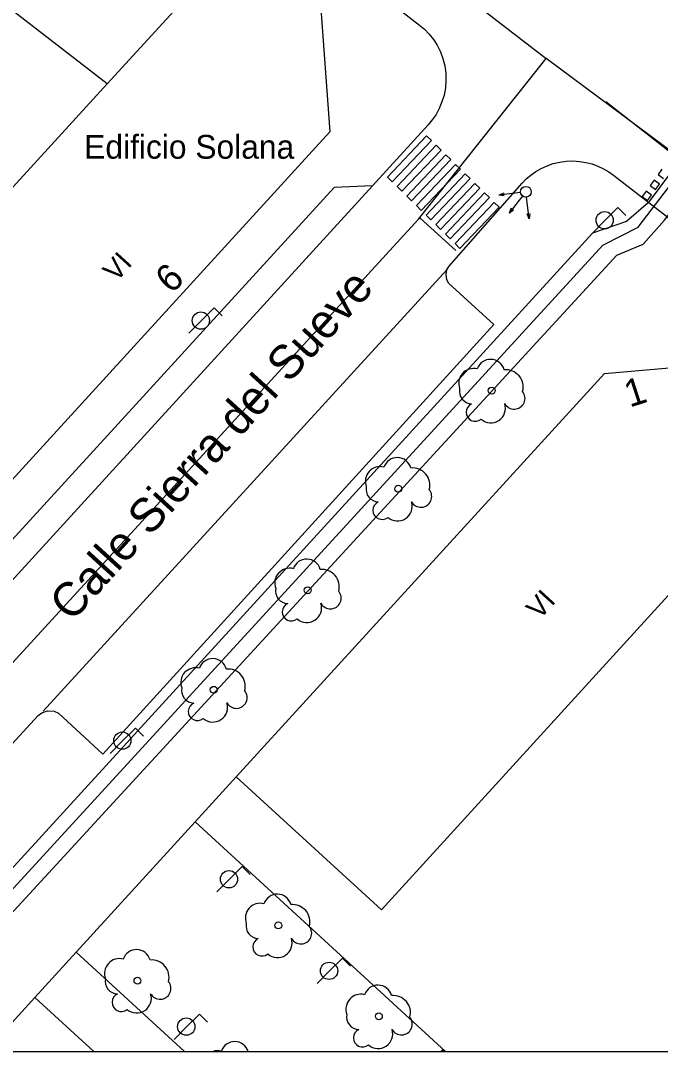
# Model space of a CAD drawing. Extents: x 282771 to 285132, y 4823109 to 4825496.
# Drawn here: x 283324.3 to 283371.5, y 4823109 to 4823184.9 of the extents above; entities that cross this region are included whole.
import ezdxf

# ---------------------------------------------------------------- set-up
doc = ezdxf.new("R2010")
doc.units = 0
for name, color, linetype in [('ACERA-BORDILLO', 7, 'Continuous'), ('ACERA-INTERIOR', 7, 'Continuous'), ('ARBOL', 7, 'Continuous'), ('CALLE-EJE', 7, 'Continuous'), ('CALLE-TEXTO', 7, 'Continuous'), ('CARRIL-BICI-AREA', 7, 'Continuous'), ('CARRIL-BICI-EJE', 7, 'Continuous'), ('Default', 7, 'Continuous'), ('EDIFICIO', 7, 'Continuous'), ('FAROLA', 7, 'Continuous'), ('MEDIANERA', 7, 'Continuous'), ('NUM-LOCAL', 7, 'Continuous'), ('PASO-PEATONES', 7, 'Continuous'), ('SEMAFORO', 7, 'Continuous'), ('SENAL-VIARIA', 7, 'Continuous'), ('TXT-ALTURA-EDIFICIO', 7, 'Continuous'), ('TXT-EDIFICIOS', 7, 'Continuous')]:
    doc.layers.add(name, color=color, linetype=linetype)

msp = doc.modelspace()

# ---------------------------------------------------------------- linework, layer by layer
at = {"layer": 'ACERA-BORDILLO'}
for points in [[(283292.651, 4823231.801), (283353.764, 4823184.587), (283354.121, 4823184.283), (283354.46, 4823183.934), (283354.773, 4823183.541), (283355.052, 4823183.105), (283355.289, 4823182.633), (283355.477, 4823182.129), (283355.612, 4823181.602), (283355.689, 4823181.059), (283355.706, 4823180.512), (283355.664, 4823179.969), (283355.564, 4823179.441), (283355.411, 4823178.934), (283355.211, 4823178.458), (283354.97, 4823178.017), (283354.696, 4823177.615), (283354.396, 4823177.255), (283350.275, 4823172.75), (283347.449, 4823172.625), (283320.279, 4823142.949)], [(283318.99, 4823126.535), (283325.626, 4823133.746), (283325.904, 4823133.948), (283326.325, 4823134.083), (283326.822, 4823134.05), (283327.123, 4823133.917), (283330.393, 4823130.895), (283359.222, 4823162.53), (283355.895, 4823165.573), (283355.774, 4823165.86), (283355.715, 4823166.231), (283355.758, 4823166.56), (283355.91, 4823166.811), (283361.312, 4823172.962), (283361.616, 4823173.267), (283361.955, 4823173.552), (283362.327, 4823173.812), (283362.731, 4823174.042), (283363.163, 4823174.237), (283363.617, 4823174.392), (283364.089, 4823174.503), (283364.572, 4823174.569), (283365.058, 4823174.587), (283365.542, 4823174.558), (283366.016, 4823174.483), (283366.475, 4823174.365), (283366.912, 4823174.207), (283367.324, 4823174.015), (283367.707, 4823173.792), (283368.058, 4823173.544), (283417.189, 4823135.586)]]:
    msp.add_lwpolyline(points, dxfattribs=at)
at = {"layer": 'ACERA-INTERIOR'}
for points in [[(283337.209, 4823125.904), (283340.236, 4823129.217)], [(283328.438, 4823116.307), (283337.209, 4823125.904)], [(283337.209, 4823125.904), (283355.679, 4823109)], [(283325.395, 4823112.977), (283328.438, 4823116.307)], [(283328.438, 4823116.307), (283336.423, 4823109)]]:
    msp.add_lwpolyline(points, dxfattribs=at)
at = {"layer": 'ARBOL'}
for centre in [(283359.066, 4823157.673), (283352.186, 4823150.443), (283345.506, 4823142.963), (283338.577, 4823135.633), (283343.337, 4823118.283), (283332.957, 4823114.203), (283350.756, 4823111.583)]:
    msp.add_circle(centre, 0.255, dxfattribs=at)
for centre, radius, start, end in [((283358.996, 4823158.933), 1.038, 15.64228, 161.38435), ((283357.736, 4823158.203), 1.097, 75.4318, 200.55608), ((283360.126, 4823157.933), 1.272, 345.03273, 95.79925), ((283357.626, 4823157.633), 0.935, 168.59898, 268.13236), ((283360.736, 4823157.103), 0.797, 208.96246, 38.99103), ((283357.866, 4823156.083), 0.672, 113.73672, 309.4725), ((283359.006, 4823156.383), 1.086, 228.95447, 17.92796), ((283352.116, 4823151.703), 1.038, 15.64228, 161.38435), ((283350.856, 4823150.973), 1.097, 75.4318, 200.55608), ((283353.246, 4823150.703), 1.272, 345.03273, 95.79925), ((283350.746, 4823150.403), 0.935, 168.59898, 268.13236), ((283353.856, 4823149.873), 0.797, 208.96246, 38.99103), ((283352.126, 4823149.153), 1.086, 228.95447, 17.92796), ((283350.986, 4823148.853), 0.672, 113.73672, 309.4725), ((283345.436, 4823144.223), 1.038, 15.64228, 161.38435), ((283344.176, 4823143.493), 1.097, 75.4318, 200.55608), ((283346.566, 4823143.223), 1.272, 345.03273, 95.79925), ((283344.066, 4823142.923), 0.935, 168.59898, 268.13236), ((283347.176, 4823142.393), 0.797, 208.96246, 38.99103), ((283344.306, 4823141.373), 0.672, 113.73672, 309.4725), ((283345.446, 4823141.673), 1.086, 228.95447, 17.92796), ((283338.507, 4823136.893), 1.038, 15.64228, 161.38435), ((283337.247, 4823136.163), 1.097, 75.4318, 200.55608), ((283339.637, 4823135.893), 1.272, 345.03273, 95.79925), ((283337.137, 4823135.593), 0.935, 168.59898, 268.13236), ((283340.247, 4823135.063), 0.797, 208.96246, 38.99103), ((283337.377, 4823134.043), 0.672, 113.73672, 309.4725), ((283338.517, 4823134.343), 1.086, 228.95447, 17.92796), ((283342.007, 4823118.813), 1.097, 75.4318, 200.55608), ((283343.267, 4823119.543), 1.038, 15.64228, 161.38435), ((283344.396, 4823118.543), 1.272, 345.03273, 95.79925), ((283341.897, 4823118.243), 0.935, 168.59898, 268.13236), ((283345.006, 4823117.713), 0.797, 208.96246, 38.99103), ((283342.137, 4823116.693), 0.672, 113.73672, 309.4725), ((283343.277, 4823116.993), 1.086, 228.95447, 17.92796), ((283332.887, 4823115.463), 1.038, 15.64228, 161.38435), ((283331.627, 4823114.733), 1.097, 75.4318, 200.55608), ((283334.017, 4823114.463), 1.272, 345.03273, 95.79925), ((283331.517, 4823114.163), 0.935, 168.59898, 268.13236), ((283334.627, 4823113.633), 0.797, 208.96246, 38.99103), ((283350.686, 4823112.843), 1.038, 15.64228, 161.38435), ((283331.757, 4823112.613), 0.672, 113.73672, 309.4725), ((283332.897, 4823112.913), 1.086, 228.95447, 17.92796), ((283349.426, 4823112.113), 1.097, 75.4318, 200.55608), ((283351.816, 4823111.843), 1.272, 345.03273, 95.79925), ((283349.316, 4823111.543), 0.935, 168.59898, 268.13236), ((283352.426, 4823111.013), 0.797, 208.96246, 38.99103), ((283349.556, 4823109.993), 0.672, 113.73672, 309.4725), ((283350.696, 4823110.293), 1.086, 228.95447, 17.92796), ((283340.127, 4823108.683), 1.038, 17.75621, 161.38435), ((283338.867, 4823107.953), 1.097, 75.4318, 107.37789)]:
    msp.add_arc(centre, radius, start, end, dxfattribs=at)
at = {"layer": 'CALLE-EJE'}
for points in [[(283288.345, 4823239.678), (283363.096, 4823182.133)], [(283297.493, 4823109), (283353.677, 4823170.307), (283363.096, 4823182.133)], [(283427.306, 4823134.433), (283363.096, 4823182.133)]]:
    msp.add_lwpolyline(points, dxfattribs=at)
at = {"layer": 'CARRIL-BICI-AREA'}
for points in [[(283314.293, 4823109), (283368.304, 4823167.645), (283370.253, 4823168.448), (283371.808, 4823170.218), (283376.967, 4823176.875), (283380.036, 4823180.799), (283380.929, 4823180.643), (283400.257, 4823165.647), (283414.049, 4823154.886), (283428.967, 4823143.056), (283432.211, 4823143.153), (283433.532, 4823143.347), (283434.931, 4823143.697), (283435.785, 4823143.755), (283436.815, 4823143.561), (283440.875, 4823142.59), (283447.324, 4823141.463), (283460.999, 4823139.365), (283476.267, 4823137.092)], [(283375.627, 4823178.234), (283370.605, 4823171.501), (283369.027, 4823170.126), (283366.517, 4823169.28), (283311.352, 4823109)]]:
    msp.add_lwpolyline(points, dxfattribs=at)
at = {"layer": 'CARRIL-BICI-EJE'}
msp.add_lwpolyline([(283312.765, 4823109), (283367.259, 4823168.376), (283369.868, 4823169.722), (283377.799, 4823180.049), (283379.267, 4823181.803), (283379.879, 4823182.211), (283380.572, 4823182.17), (283381.265, 4823181.762), (283404.178, 4823163.978), (283429.308, 4823144.198), (283436.24, 4823145.054), (283441.214, 4823143.708), (283523.993, 4823131.455)], dxfattribs=at)
at = {"layer": 'Default'}
msp.add_lwpolyline([(282771.5, 4823109), (285130.1, 4823109), (285130.1, 4825495.5)], dxfattribs=at)
at = {"layer": 'EDIFICIO'}
for points in [[(283327.08, 4823201.411), (283340.548, 4823191.006), (283346.423, 4823186.468), (283347.139, 4823176.729), (283320.321, 4823147.417), (283309.618, 4823157.199), (283330.726, 4823180.271), (283317.258, 4823190.676), (283327.08, 4823201.411)], [(283395.585, 4823130.163), (283375.163, 4823145.94), (283350.939, 4823119.435), (283340.236, 4823129.217), (283367.394, 4823158.932), (283380.587, 4823160.073), (283384.979, 4823156.68), (283416.914, 4823132.008), (283407.099, 4823121.268), (283396.143, 4823109.28), (283395.887, 4823109)], [(283321.76, 4823109), (283325.395, 4823112.977), (283329.746, 4823109)]]:
    msp.add_lwpolyline(points, dxfattribs=at)
at = {"layer": 'FAROLA'}
for p, q in [((283368.387, 4823171.15), (283367.447, 4823170.22)), ((283368.977, 4823170.56), (283368.387, 4823171.15)), ((283367.447, 4823170.22), (283366.517, 4823169.28)), ((283338.612, 4823163.76), (283337.672, 4823162.83)), ((283339.202, 4823163.17), (283338.612, 4823163.76)), ((283337.672, 4823162.83), (283336.742, 4823161.89)), ((283332.823, 4823132.819), (283331.883, 4823131.889)), ((283333.413, 4823132.229), (283332.823, 4823132.819)), ((283331.883, 4823131.889), (283330.953, 4823130.949)), ((283340.687, 4823122.613), (283339.747, 4823121.683)), ((283341.277, 4823122.023), (283340.687, 4823122.613)), ((283339.747, 4823121.683), (283338.817, 4823120.743)), ((283348.066, 4823115.863), (283347.126, 4823114.933)), ((283348.656, 4823115.273), (283348.066, 4823115.863)), ((283347.126, 4823114.933), (283346.196, 4823113.993)), ((283337.537, 4823111.753), (283336.597, 4823110.823)), ((283338.127, 4823111.163), (283337.537, 4823111.753)), ((283336.597, 4823110.823), (283335.667, 4823109.883)), ((283355.446, 4823109.113), (283355.332, 4823109)), ((283355.56, 4823109), (283355.446, 4823109.113))]:
    msp.add_line(p, q, dxfattribs=at)
for centre in [(283367.407, 4823170.22), (283337.632, 4823162.83), (283331.843, 4823131.889), (283339.707, 4823121.683), (283347.086, 4823114.933), (283336.557, 4823110.823)]:
    msp.add_circle(centre, 0.637, dxfattribs=at)
at = {"layer": 'MEDIANERA'}
for points in [[(283330.726, 4823180.271), (283340.548, 4823191.006)], [(283375.163, 4823145.94), (283350.939, 4823119.435)]]:
    msp.add_lwpolyline(points, dxfattribs=at)
at = {"layer": 'PASO-PEATONES'}
for p, q in [((283371.632, 4823173.989), (283371.338, 4823173.585)), ((283371.043, 4823173.181), (283370.748, 4823172.777)), ((283371.447, 4823172.886), (283371.043, 4823173.181)), ((283371.338, 4823173.585), (283371.742, 4823173.291)), ((283370.454, 4823172.373), (283370.159, 4823171.968)), ((283370.858, 4823172.078), (283370.454, 4823172.373)), ((283370.748, 4823172.777), (283371.153, 4823172.482)), ((283371.153, 4823172.482), (283371.447, 4823172.886)), ((283370.158, 4823171.967), (283370.562, 4823171.672)), ((283370.562, 4823171.672), (283370.858, 4823172.078))]:
    msp.add_line(p, q, dxfattribs=at)
for points in [[(283351.743, 4823173.052), (283351.387, 4823173.402), (283354.269, 4823176.439), (283354.626, 4823176.089)], [(283352.457, 4823172.351), (283352.1, 4823172.701), (283354.983, 4823175.738), (283355.34, 4823175.388)], [(283353.17, 4823171.65), (283352.814, 4823172), (283355.696, 4823175.038), (283356.053, 4823174.687)], [(283353.884, 4823170.949), (283353.527, 4823171.3), (283356.41, 4823174.337), (283356.767, 4823173.986)], [(283354.597, 4823170.248), (283354.241, 4823170.599), (283357.123, 4823173.636), (283357.48, 4823173.285)], [(283355.311, 4823169.547), (283354.954, 4823169.898), (283357.837, 4823172.935), (283358.194, 4823172.585)], [(283356.024, 4823168.847), (283355.668, 4823169.197), (283358.55, 4823172.234), (283358.907, 4823171.884)], [(283356.738, 4823168.146), (283356.381, 4823168.496), (283359.264, 4823171.533), (283359.621, 4823171.183)]]:
    msp.add_lwpolyline(points, close=True, dxfattribs=at)
msp.add_lwpolyline([(283370.159, 4823171.968), (283370.158, 4823171.967)], dxfattribs=at)
at = {"layer": 'SEMAFORO'}
for p, q in [((283361.196, 4823172.265), (283360.799, 4823172.215)), ((283360.799, 4823172.215), (283359.609, 4823172.065)), ((283359.973, 4823172.212), (283359.609, 4823172.065)), ((283359.998, 4823172.013), (283359.609, 4823172.065)), ((283361.107, 4823171.689), (283360.37, 4823170.74)), ((283361.35, 4823172.002), (283361.107, 4823171.689)), ((283361.693, 4823171.521), (283361.643, 4823171.918)), ((283361.843, 4823170.33), (283361.693, 4823171.521)), ((283360.515, 4823171.111), (283360.37, 4823170.74)), ((283360.694, 4823170.972), (283360.37, 4823170.74)), ((283361.843, 4823170.33), (283361.696, 4823170.695)), ((283361.894, 4823170.72), (283361.843, 4823170.33))]:
    msp.add_line(p, q, dxfattribs=at)
msp.add_circle((283361.593, 4823172.314), 0.4, dxfattribs=at)
at = {"layer": 'SENAL-VIARIA'}
for points in [[(283367.501, 4823178.962), (283372.613, 4823174.968)], [(283350.275, 4823172.75), (283320.5, 4823140.209)], [(283353.677, 4823170.307), (283297.498, 4823109)], [(283356.435, 4823167.999), (283353.805, 4823170.372)], [(283325.993, 4823134.052), (283355.758, 4823166.56)]]:
    msp.add_lwpolyline(points, dxfattribs=at)

# ---------------------------------------------------------------- texts
at = {"layer": 'CALLE-TEXTO'}
msp.add_text('Calle Sierra del Sueve', height=2.5, rotation=47.72854, dxfattribs=at).set_placement((283328.114, 4823140.558))
at = {"layer": 'NUM-LOCAL'}
for s, rotation, p in [('6', 43.32172, (283335.446, 4823164.747)), ('1', 18.1219, (283369.252, 4823156.411))]:
    msp.add_text(s, height=2, rotation=rotation, dxfattribs=at).set_placement(p)
at = {"layer": 'TXT-ALTURA-EDIFICIO'}
for p in [(283331.383, 4823165.605), (283362.593, 4823140.736)]:
    msp.add_text('VI', height=1.5, rotation=47.54208, dxfattribs=at).set_placement(p)
at = {"layer": 'TXT-EDIFICIOS'}
msp.add_text('Edificio Solana', height=1.75, rotation=0.00004, dxfattribs=at).set_placement((283329.032, 4823174.753))

doc.saveas('drawing.dxf')
